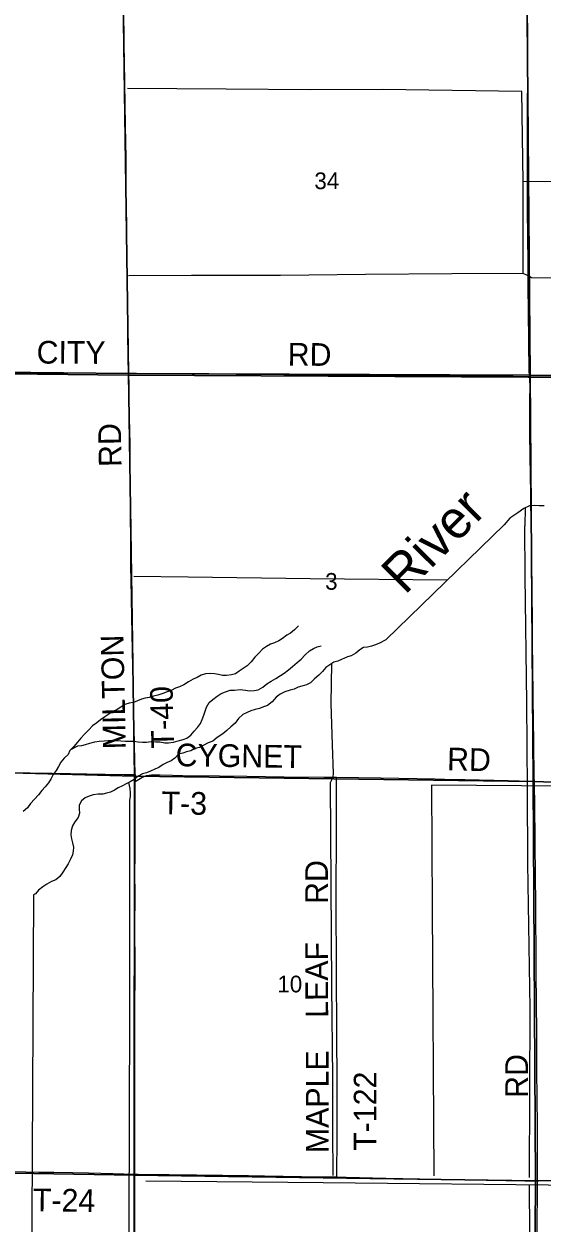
# Model space of a CAD drawing. Extents: x 1443599 to 1910620, y 1028088 to 1361369.
# Drawn here: x 1602903 to 1609762, y 1177322 to 1193177 of the extents above; entities that cross this region are included whole.
import ezdxf

# ---------------------------------------------------------------- set-up
doc = ezdxf.new("R2010")
doc.units = 0
for name, color, linetype in [('GM_X_Major_River', 7, 'Continuous'), ('GM_X_Major_River_Text', 7, 'Continuous'), ('GM_X_Minor_River', 7, 'Continuous'), ('GM_X_Section', 7, 'Continuous'), ('GM_X_Section_Text', 7, 'Continuous'), ('GM_X_Township', 7, 'Continuous'), ('GM_X_Township_Road', 7, 'Continuous'), ('GM_X_Township_Road_Text', 7, 'Continuous')]:
    doc.layers.add(name, color=color, linetype=linetype)

msp = doc.modelspace()

# ---------------------------------------------------------------- linework, layer by layer
at = {"layer": 'GM_X_Major_River'}
for points in [[(1609792, 1186804), (1609724, 1186805), (1609658, 1186808), (1609596, 1186807), (1609523, 1186770), (1609440, 1186715), (1609338, 1186643), (1609260, 1186555)], [(1609260, 1186555), (1607695, 1185035)], [(1607695, 1185035), (1607611, 1184991), (1607558, 1184968), (1607506, 1184950), (1607450, 1184938), (1607400, 1184931), (1607348, 1184901), (1607297, 1184859), (1607237, 1184824), (1607187, 1184808), (1607109, 1184772), (1607058, 1184753), (1607004, 1184737), (1606952, 1184701), (1606900, 1184670), (1606855, 1184614), (1606805, 1184566), (1606750, 1184516), (1606698, 1184467), (1606642, 1184437), (1606583, 1184419), (1606533, 1184406), (1606479, 1184382), (1606429, 1184368), (1606355, 1184347), (1606296, 1184317), (1606240, 1184275), (1606188, 1184216), (1606129, 1184164), (1606075, 1184148), (1606021, 1184125), (1605963, 1184113), (1605908, 1184093), (1605858, 1184074), (1605800, 1184046), (1605744, 1183994), (1605697, 1183934), (1605641, 1183885), (1605590, 1183833), (1605534, 1183791), (1605461, 1183744), (1605405, 1183696), (1605341, 1183672), (1605283, 1183639), (1605226, 1183611), (1605164, 1183595), (1605110, 1183568), (1605056, 1183554), (1605006, 1183534), (1604951, 1183521), (1604901, 1183471), (1604851, 1183433), (1604800, 1183412), (1604744, 1183384), (1604690, 1183346), (1604634, 1183325), (1604577, 1183295), (1604523, 1183277), (1604473, 1183261), (1604415, 1183230), (1604364, 1183188), (1604308, 1183158), (1604256, 1183131), (1604206, 1183101), (1604151, 1183075), (1604101, 1183048), (1604049, 1183018), (1603997, 1183006), (1603947, 1182993), (1603886, 1182993), (1603820, 1182985), (1603764, 1182968), (1603714, 1182946), (1603664, 1182904), (1603635, 1182846), (1603635, 1182794), (1603636, 1182740), (1603620, 1182686), (1603578, 1182628), (1603547, 1182574), (1603529, 1182512), (1603524, 1182456), (1603532, 1182402), (1603544, 1182350), (1603557, 1182294), (1603555, 1182239), (1603546, 1182189), (1603520, 1182133), (1603488, 1182074), (1603459, 1182022), (1603419, 1181962), (1603376, 1181906), (1603326, 1181860), (1603266, 1181837), (1603205, 1181805), (1603151, 1181769), (1603095, 1181725), (1603054, 1181674), (1603030, 1181660)], [(1603030, 1181660), (1602994, 1174802), (1602987, 1171872), (1602950, 1170162)]]:
    msp.add_lwpolyline(points, dxfattribs=at)
at = {"layer": 'GM_X_Minor_River'}
for points in [[(1609514, 1189876), (1609514, 1191090), (1609496, 1192285), (1607648, 1192312), (1606697, 1192308), (1605578, 1192317), (1604274, 1192325)], [(1613450, 1190664), (1613469, 1190698), (1613466, 1190742), (1613446, 1190794), (1613423, 1190847), (1613388, 1190900), (1613357, 1190972), (1613320, 1191029), (1613283, 1191056), (1613243, 1191072), (1613167, 1191082), (1612963, 1191085), (1612740, 1191089), (1612468, 1191089), (1612150, 1191080), (1611537, 1191091), (1610742, 1191096), (1609514, 1191090)], [(1610398, 1189815), (1609954, 1189817), (1609624, 1189820), (1609572, 1189851), (1609514, 1189876), (1608569, 1189872), (1607427, 1189863), (1606298, 1189852), (1605122, 1189850), (1604289, 1189846)], [(1609541, 1186779), (1609534, 1186541)], [(1609597, 1177923), (1609603, 1180164), (1609574, 1182077), (1609571, 1183059), (1609561, 1184206), (1609537, 1185870), (1609534, 1186541)], [(1608506, 1185823), (1606692, 1185842), (1605076, 1185863), (1604359, 1185872)], [(1606537, 1185218), (1606483, 1185168), (1606432, 1185124), (1606382, 1185096), (1606328, 1185051), (1606277, 1185019), (1606221, 1184995), (1606165, 1184976), (1606113, 1184944), (1606062, 1184912), (1606012, 1184858), (1605961, 1184803), (1605909, 1184743), (1605857, 1184691), (1605806, 1184653), (1605754, 1184620), (1605704, 1184584), (1605649, 1184570), (1605585, 1184563), (1605531, 1184561), (1605479, 1184575), (1605427, 1184582), (1605371, 1184588), (1605307, 1184585), (1605251, 1184565), (1605197, 1184535), (1605145, 1184514), (1605082, 1184480), (1605018, 1184438), (1604962, 1184413), (1604911, 1184393), (1604851, 1184365), (1604801, 1184346), (1604741, 1184326), (1604677, 1184304), (1604620, 1184287), (1604560, 1184273), (1604508, 1184264), (1604458, 1184250), (1604404, 1184226), (1604351, 1184204), (1604297, 1184195), (1604239, 1184177), (1604187, 1184143), (1604135, 1184114), (1604078, 1184084), (1604028, 1184050), (1603974, 1184017), (1603917, 1183975), (1603867, 1183935), (1603811, 1183896), (1603760, 1183844), (1603706, 1183788), (1603657, 1183734), (1603613, 1183682), (1603561, 1183625), (1603512, 1183571), (1603486, 1183517), (1603433, 1183467), (1603393, 1183415), (1603358, 1183359), (1603328, 1183305), (1603290, 1183252), (1603265, 1183200), (1603229, 1183144), (1603182, 1183092), (1603138, 1183040), (1603094, 1182986), (1603041, 1182929), (1602991, 1182869), (1602950, 1182813), (1602894, 1182765)], [(1603525, 1183585), (1603615, 1183632), (1603667, 1183636), (1603719, 1183648), (1603775, 1183667), (1603843, 1183683), (1603897, 1183694), (1603966, 1183698), (1604018, 1183704), (1604124, 1183703), (1604186, 1183700), (1604246, 1183694), (1604356, 1183693), (1604416, 1183685), (1604474, 1183680), (1604526, 1183680), (1604586, 1183690), (1604650, 1183687), (1604700, 1183685), (1604766, 1183672), (1604818, 1183670), (1604882, 1183680), (1604945, 1183699), (1605009, 1183715), (1605061, 1183732), (1605113, 1183772), (1605156, 1183824), (1605202, 1183876), (1605239, 1183928), (1605261, 1183982), (1605283, 1184038), (1605304, 1184092), (1605320, 1184144), (1605353, 1184206), (1605403, 1184243), (1605459, 1184289), (1605514, 1184323), (1605572, 1184344), (1605634, 1184368), (1605692, 1184370), (1605764, 1184375), (1605838, 1184370), (1605890, 1184358), (1605952, 1184362), (1606005, 1184373), (1606065, 1184407), (1606119, 1184453), (1606176, 1184488), (1606236, 1184522), (1606300, 1184562), (1606350, 1184593), (1606405, 1184637), (1606457, 1184681), (1606518, 1184733), (1606572, 1184776), (1606626, 1184836), (1606683, 1184888), (1606735, 1184919), (1606785, 1184941), (1606836, 1184955)], [(1606976, 1184718), (1606968, 1184192), (1606983, 1183647), (1606998, 1183266), (1606992, 1183224), (1606973, 1183176), (1606957, 1183142), (1606974, 1180456), (1606990, 1179247), (1606989, 1178541), (1606991, 1177952)], [(1604287, 1183147), (1604303, 1183070), (1604307, 1183008), (1604307, 1182962), (1604298, 1182912), (1604302, 1182836), (1604299, 1182782), (1604300, 1180296), (1604296, 1178528), (1604292, 1177447), (1604295, 1175581), (1604304, 1172813), (1604297, 1171272), (1604304, 1170105)], [(1610272, 1183094), (1609490, 1183104), (1608298, 1183112), (1608309, 1181488), (1608330, 1177946)], [(1615699, 1177823), (1615039, 1177840), (1610265, 1177817), (1606864, 1177852), (1604515, 1177875)], [(1609613, 1175302), (1609598, 1177824)]]:
    msp.add_lwpolyline(points, dxfattribs=at)
at = {"layer": 'GM_X_Section'}
for points in [[(1604213, 1193830), (1604288, 1188555), (1599120, 1188610), (1598964, 1188612), (1598887, 1193955)], [(1604213, 1193830), (1609562, 1193798), (1609606, 1188532), (1604288, 1188555)], [(1614889, 1193763), (1614900, 1188455), (1609606, 1188532), (1609562, 1193798)], [(1599120, 1188610), (1604288, 1188555), (1604365, 1183230), (1599114, 1183374)], [(1604288, 1188555), (1609606, 1188532), (1609646, 1183160), (1604365, 1183230)], [(1609606, 1188532), (1614900, 1188455), (1614903, 1182988), (1609646, 1183160)], [(1599114, 1183374), (1604365, 1183230), (1604361, 1177953), (1599045, 1178044)], [(1604365, 1183230), (1609646, 1183160), (1609676, 1177878), (1604361, 1177953)], [(1609646, 1183160), (1614903, 1182988), (1614951, 1177902), (1609676, 1177878)], [(1599045, 1178044), (1604361, 1177953), (1604351, 1172663), (1599023, 1172776)], [(1604361, 1177953), (1609676, 1177878), (1609642, 1172633), (1604351, 1172663)], [(1609676, 1177878), (1614951, 1177902), (1614885, 1172491), (1609642, 1172633)]]:
    msp.add_lwpolyline(points, close=True, dxfattribs=at)
at = {"layer": 'GM_X_Township'}
for points in [[(1620246, 1193716), (1620237, 1188424), (1617864, 1188439), (1614887, 1188433), (1609578, 1188508), (1604278, 1188533), (1599097, 1188589), (1598949, 1188592), (1593706, 1188658), (1588234, 1188703), (1588256, 1194003)], [(1588095, 1164852), (1588100, 1167517), (1588143, 1170151), (1588117, 1172813), (1588152, 1178106), (1588186, 1183430), (1588234, 1188703), (1593706, 1188658), (1598949, 1188592), (1599097, 1188589), (1604278, 1188533), (1609578, 1188508), (1614887, 1188433), (1617864, 1188439), (1620237, 1188424), (1620230, 1185626), (1620213, 1183050), (1620194, 1180346), (1620177, 1177790), (1620123, 1172454), (1620109, 1167154), (1620106, 1164621)]]:
    msp.add_lwpolyline(points, dxfattribs=at)
at = {"layer": 'GM_X_Township_Road'}
for points in [[(1604291, 1188560), (1604289, 1188587), (1604287, 1188616), (1604284, 1188711), (1604279, 1189154), (1604277, 1189334), (1604275, 1189515), (1604273, 1189712), (1604269, 1190024), (1604265, 1190500), (1604257, 1191008), (1604254, 1191402), (1604246, 1191829), (1604234, 1192683), (1604231, 1192896), (1604224, 1193405), (1604220, 1193651), (1604218, 1193818)], [(1609599, 1188516), (1609596, 1188538), (1609595, 1188553), (1609594, 1188569), (1609591, 1188659), (1609588, 1188905), (1609588, 1189053), (1609584, 1189299), (1609578, 1189775), (1609578, 1189923), (1609577, 1190120), (1609576, 1190267), (1609574, 1190415), (1609571, 1190661), (1609570, 1190973), (1609570, 1191104), (1609571, 1191334), (1609569, 1191613), (1609570, 1191843), (1609571, 1191990), (1609570, 1192105), (1609572, 1192236), (1609573, 1192294), (1609575, 1192337), (1609574, 1192367), (1609574, 1192400), (1609574, 1192449), (1609574, 1192498), (1609574, 1192695), (1609573, 1192810), (1609573, 1192925), (1609574, 1193188)], [(1599126, 1188611), (1599369, 1188607), (1599615, 1188606), (1599886, 1188603), (1600370, 1188600), (1600649, 1188596), (1600912, 1188592), (1601461, 1188585), (1601650, 1188582), (1601782, 1188580), (1601855, 1188579), (1601896, 1188580), (1601946, 1188580), (1602028, 1188579), (1602159, 1188575), (1602339, 1188573), (1602676, 1188569), (1603029, 1188566), (1603226, 1188565), (1603365, 1188563), (1603677, 1188562), (1604161, 1188559), (1604291, 1188560)], [(1604291, 1188560), (1604391, 1188559), (1604645, 1188556), (1605129, 1188552), (1605302, 1188551), (1605482, 1188549), (1605712, 1188547), (1605876, 1188545), (1606344, 1188542), (1606582, 1188539), (1606902, 1188537), (1607082, 1188535), (1607271, 1188534), (1607468, 1188532), (1607657, 1188531), (1607804, 1188530), (1608018, 1188528), (1608272, 1188526), (1608609, 1188525), (1608830, 1188524), (1609117, 1188521), (1609380, 1188518), (1609599, 1188516)], [(1604373, 1183255), (1604366, 1183643), (1604361, 1183873), (1604357, 1184054), (1604353, 1184284), (1604345, 1184678), (1604332, 1185335), (1604322, 1185828), (1604319, 1185993), (1604317, 1186354), (1604313, 1186683), (1604309, 1187291), (1604307, 1187620), (1604297, 1188146), (1604295, 1188442), (1604293, 1188512), (1604292, 1188535), (1604291, 1188560)], [(1609599, 1188516), (1609916, 1188513), (1610089, 1188512), (1610236, 1188511), (1610638, 1188509), (1610909, 1188508), (1611139, 1188507), (1611648, 1188507), (1611659, 1188507)], [(1609661, 1183164), (1609660, 1183203), (1609654, 1183679), (1609647, 1184253), (1609640, 1184729), (1609638, 1184942), (1609636, 1185286), (1609631, 1185647), (1609630, 1185762), (1609624, 1186204), (1609621, 1186565), (1609616, 1186795), (1609615, 1186860), (1609614, 1186992), (1609610, 1187188), (1609607, 1187483), (1609601, 1187746), (1609602, 1187795), (1609601, 1188205), (1609603, 1188385), (1609602, 1188474), (1609601, 1188494), (1609599, 1188516)], [(1599126, 1183372), (1599434, 1183361), (1599844, 1183350), (1600566, 1183328), (1601403, 1183306), (1601715, 1183298), (1601863, 1183295), (1602109, 1183290), (1602486, 1183283), (1602700, 1183279), (1603274, 1183271), (1603520, 1183267), (1603734, 1183263), (1604226, 1183255), (1604373, 1183255)], [(1604373, 1183255), (1604376, 1183161)], [(1604376, 1183161), (1604465, 1183213), (1604495, 1183227), (1604526, 1183238), (1604558, 1183245), (1604590, 1183248), (1604705, 1183249), (1604869, 1183244), (1605001, 1183242), (1605493, 1183235), (1605854, 1183231), (1606346, 1183224), (1606871, 1183218), (1607040, 1183216)], [(1604372, 1177970), (1604372, 1178015), (1604371, 1178277), (1604372, 1178491), (1604370, 1178835), (1604370, 1179164), (1604370, 1179738), (1604371, 1180050), (1604373, 1180739), (1604372, 1181215), (1604373, 1181675), (1604372, 1181937), (1604373, 1182200), (1604374, 1182577), (1604374, 1183004), (1604376, 1183161)], [(1607046, 1177931), (1607046, 1177955), (1607050, 1178447), (1607050, 1178726), (1607048, 1179299), (1607046, 1179709), (1607046, 1179939), (1607043, 1180545), (1607042, 1180890), (1607038, 1181349), (1607038, 1181890), (1607039, 1182251), (1607039, 1182726), (1607040, 1183021), (1607040, 1183169), (1607040, 1183185), (1607040, 1183216)], [(1607040, 1183216), (1607331, 1183212), (1607626, 1183207), (1608348, 1183194), (1608594, 1183187), (1608652, 1183186)], [(1608652, 1183186), (1608742, 1183185), (1609316, 1183174), (1609611, 1183166), (1609661, 1183164)], [(1609661, 1183164), (1609824, 1183155), (1610234, 1183142), (1610497, 1183136), (1610907, 1183124), (1611071, 1183117), (1611333, 1183109), (1611596, 1183101), (1611989, 1183090), (1612449, 1183079), (1612793, 1183069), (1613400, 1183056), (1613564, 1183051), (1614171, 1183028), (1614499, 1183015), (1614794, 1183000), (1614845, 1182997), (1614896, 1182992)], [(1609702, 1177881), (1609702, 1177903), (1609703, 1178133), (1609700, 1178609), (1609696, 1178970), (1609694, 1179348), (1609693, 1179545), (1609692, 1179840), (1609684, 1180628), (1609678, 1181629), (1609676, 1181826), (1609671, 1182433), (1609661, 1183164)], [(1601726, 1178030), (1601756, 1178030), (1601887, 1178027), (1602215, 1178019), (1602511, 1178011), (1602757, 1178005), (1603101, 1177996), (1603298, 1177994), (1603544, 1177989), (1603758, 1177984), (1604086, 1177976), (1604372, 1177970)], [(1604357, 1172672), (1604361, 1172977), (1604361, 1173239), (1604365, 1173978), (1604367, 1174306), (1604371, 1175323), (1604373, 1175980), (1604373, 1176390), (1604372, 1176948), (1604370, 1177654), (1604371, 1177916), (1604372, 1177970)], [(1604372, 1177970), (1604414, 1177969), (1604824, 1177965), (1605185, 1177960), (1605874, 1177950), (1606088, 1177946), (1606826, 1177934), (1607046, 1177931)], [(1607046, 1177931), (1607171, 1177929), (1607696, 1177916), (1608368, 1177901), (1609025, 1177888), (1609533, 1177881), (1609702, 1177881)], [(1609656, 1172632), (1609657, 1172816), (1609658, 1173127), (1609657, 1173341), (1609659, 1173669), (1609659, 1174145), (1609668, 1174736), (1609669, 1174966), (1609673, 1175113), (1609680, 1175343), (1609681, 1175573), (1609688, 1176147), (1609698, 1177280), (1609702, 1177756), (1609702, 1177881)], [(1609702, 1177881), (1609714, 1177881), (1610058, 1177885), (1611355, 1177896), (1612175, 1177904), (1613078, 1177913), (1613390, 1177916), (1613734, 1177918), (1614046, 1177921), (1614686, 1177922), (1614957, 1177922)]]:
    msp.add_lwpolyline(points, dxfattribs=at)

# ---------------------------------------------------------------- texts
at = {"layer": 'GM_X_Major_River_Text'}
msp.add_text('River', height=500.2, rotation=45.1969, dxfattribs=at).set_placement((1607946, 1185619))
at = {"layer": 'GM_X_Section_Text'}
for s, p in [('34', (1606748, 1190993)), ('3', (1606891, 1185696)), ('10', (1606258, 1180372))]:
    msp.add_text(s, height=221, rotation=0, dxfattribs=at).set_placement(p)
at = {"layer": 'GM_X_Township_Road_Text'}
for s, rotation, p in [('CITY', 359.7195, (1603070, 1188687)), ('RD', 359.5119, (1606394, 1188660)), ('RD', 90.964, (1604195, 1187322)), ('MILTON', 91.2377, (1604252, 1183589)), ('T-40', 91.4089, (1604891, 1183601)), ('CYGNET', 359.1587, (1604909, 1183363)), ('RD', 358.5447, (1608502, 1183310)), ('T-3', 359.0454, (1604723, 1182729)), ('RD', 90, (1606927, 1181542)), ('LEAF', 90.2622, (1606931, 1180036)), ('MAPLE', 90, (1606935, 1178246)), ('RD', 90, (1609576, 1178977)), ('T-122', 90, (1607570, 1178277)), ('T-24', 359.2919, (1603020, 1177479))]:
    msp.add_text(s, height=300, rotation=rotation, dxfattribs=at).set_placement(p)

doc.saveas('drawing.dxf')
